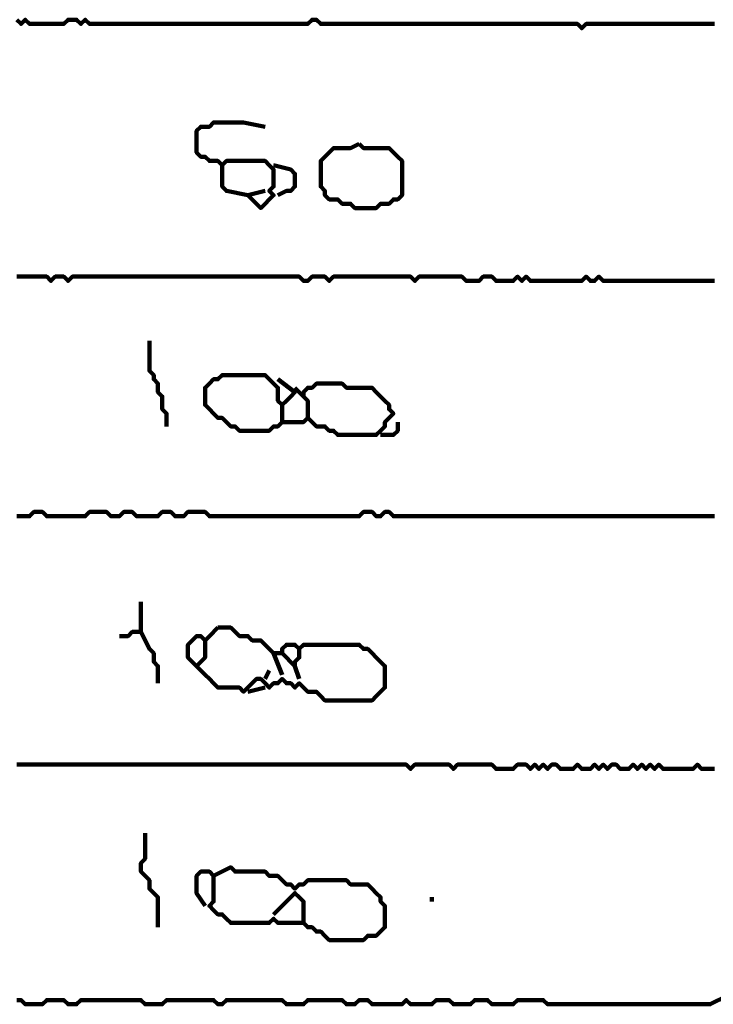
# Model space of a CAD drawing. Header units: metres. Extents: x 1959 to 4131, y 3282 to 4313.
# Tile 260 of 356: x 2425.42 to 2426.92, y 4294.65 to 4296.78. Entities that reach past the tile are written whole.
import ezdxf

# ---------------------------------------------------------------- set-up
doc = ezdxf.new("R2010")
doc.units = ezdxf.units.M
doc.layers.add('P', color=250, linetype='Continuous', lineweight=100)

msp = doc.modelspace()

# ---------------------------------------------------------------- linework, layer by layer
at = {"layer": 'P', "color": 0, "linetype": 'Continuous'}
for points in [[(2425.4171, 4296.7761), (2425.4263, 4296.7669), (2425.4356, 4296.7761), (2425.4448, 4296.7669), (2425.454, 4296.7669), (2425.4632, 4296.7669), (2425.4725, 4296.7669), (2425.4817, 4296.7669), (2425.4909, 4296.7669), (2425.5002, 4296.7669), (2425.5094, 4296.7669), (2425.5186, 4296.7669), (2425.5279, 4296.7761), (2425.5371, 4296.7761), (2425.5463, 4296.7761), (2425.5556, 4296.7669), (2425.5648, 4296.7761), (2425.574, 4296.7669), (2425.5832, 4296.7669), (2425.5925, 4296.7669), (2425.6017, 4296.7669), (2425.6109, 4296.7669), (2425.6202, 4296.7669), (2425.6294, 4296.7669), (2425.6386, 4296.7669), (2425.6479, 4296.7669), (2425.6571, 4296.7669), (2425.6663, 4296.7669), (2425.6756, 4296.7669), (2425.6848, 4296.7669), (2425.694, 4296.7669), (2425.7032, 4296.7669), (2425.7125, 4296.7669), (2425.7217, 4296.7669), (2425.7309, 4296.7669), (2425.7402, 4296.7669), (2425.7494, 4296.7669), (2425.7586, 4296.7669), (2425.7679, 4296.7669), (2425.7771, 4296.7669), (2425.7863, 4296.7669), (2425.7956, 4296.7669), (2425.8048, 4296.7669), (2425.814, 4296.7669), (2425.8232, 4296.7669), (2425.8325, 4296.7669), (2425.8417, 4296.7669), (2425.8509, 4296.7669), (2425.8602, 4296.7669), (2425.8694, 4296.7669), (2425.8786, 4296.7669), (2425.8879, 4296.7669), (2425.8971, 4296.7669), (2425.9063, 4296.7669), (2425.9156, 4296.7669), (2425.9248, 4296.7669), (2425.934, 4296.7669), (2425.9432, 4296.7669), (2425.9525, 4296.7669), (2425.9617, 4296.7669), (2425.9709, 4296.7669), (2425.9802, 4296.7669), (2425.9894, 4296.7669), (2425.9986, 4296.7669), (2426.0079, 4296.7669), (2426.0171, 4296.7669), (2426.0263, 4296.7669), (2426.0356, 4296.7669), (2426.0448, 4296.7669), (2426.054, 4296.7761), (2426.0632, 4296.7761), (2426.0725, 4296.7669), (2426.0817, 4296.7669), (2426.0909, 4296.7669), (2426.1002, 4296.7669), (2426.1094, 4296.7669), (2426.1186, 4296.7669), (2426.1279, 4296.7669), (2426.1371, 4296.7669), (2426.1463, 4296.7669), (2426.1556, 4296.7669), (2426.1648, 4296.7669), (2426.174, 4296.7669), (2426.1832, 4296.7669), (2426.1925, 4296.7669), (2426.2017, 4296.7669), (2426.2109, 4296.7669), (2426.2202, 4296.7669), (2426.2294, 4296.7669), (2426.2386, 4296.7669), (2426.2479, 4296.7669), (2426.2571, 4296.7669), (2426.2663, 4296.7669), (2426.2756, 4296.7669), (2426.2848, 4296.7669), (2426.294, 4296.7669), (2426.3032, 4296.7669), (2426.3125, 4296.7669), (2426.3217, 4296.7669), (2426.3309, 4296.7669), (2426.3402, 4296.7669), (2426.3494, 4296.7669), (2426.3586, 4296.7669), (2426.3679, 4296.7669), (2426.3771, 4296.7669), (2426.3863, 4296.7669), (2426.3956, 4296.7669), (2426.4048, 4296.7669), (2426.414, 4296.7669), (2426.4232, 4296.7669), (2426.4325, 4296.7669), (2426.4417, 4296.7669), (2426.4509, 4296.7669), (2426.4602, 4296.7669), (2426.4694, 4296.7669), (2426.4786, 4296.7669), (2426.4879, 4296.7669), (2426.4971, 4296.7669), (2426.5063, 4296.7669), (2426.5156, 4296.7669), (2426.5248, 4296.7669), (2426.534, 4296.7669), (2426.5432, 4296.7669), (2426.5525, 4296.7669), (2426.5617, 4296.7669), (2426.5709, 4296.7669), (2426.5802, 4296.7669), (2426.5894, 4296.7669), (2426.5986, 4296.7669), (2426.6079, 4296.7669), (2426.6171, 4296.7669), (2426.6263, 4296.7669), (2426.6356, 4296.7576), (2426.6448, 4296.7669), (2426.654, 4296.7669), (2426.6632, 4296.7669), (2426.6725, 4296.7669), (2426.6817, 4296.7669), (2426.6909, 4296.7669), (2426.7002, 4296.7669), (2426.7094, 4296.7669), (2426.7186, 4296.7669), (2426.7279, 4296.7669), (2426.7371, 4296.7669), (2426.7463, 4296.7669), (2426.7556, 4296.7669), (2426.7648, 4296.7669), (2426.774, 4296.7669), (2426.7832, 4296.7669), (2426.7925, 4296.7669), (2426.8017, 4296.7669), (2426.8109, 4296.7669), (2426.8202, 4296.7669), (2426.8294, 4296.7669), (2426.8386, 4296.7669), (2426.8479, 4296.7669), (2426.8571, 4296.7669), (2426.8663, 4296.7669), (2426.8756, 4296.7669), (2426.8848, 4296.7669), (2426.894, 4296.7669), (2426.9032, 4296.7669), (2426.9125, 4296.7669), (2426.9217, 4296.7669)], [(2425.9525, 4296.4069), (2425.9156, 4296.3976), (2425.9248, 4296.3884), (2425.934, 4296.3792), (2425.9432, 4296.3699), (2425.9525, 4296.3792), (2425.9617, 4296.3884), (2425.9709, 4296.3976), (2425.9617, 4296.4069), (2425.9709, 4296.4161), (2425.9709, 4296.4253), (2425.9709, 4296.4346), (2425.9709, 4296.4438), (2425.9709, 4296.453), (2425.9617, 4296.4623), (2425.9525, 4296.4715), (2425.9432, 4296.4715), (2425.934, 4296.4715), (2425.9248, 4296.4715), (2425.9156, 4296.4715), (2425.9063, 4296.4715), (2425.8971, 4296.4715), (2425.8879, 4296.4715), (2425.8786, 4296.4715), (2425.8694, 4296.4715), (2425.8602, 4296.4623), (2425.8509, 4296.4715), (2425.8417, 4296.4715), (2425.8325, 4296.4715), (2425.8232, 4296.4807), (2425.814, 4296.4807), (2425.8048, 4296.4899), (2425.8048, 4296.4992), (2425.8048, 4296.5084), (2425.8048, 4296.5176), (2425.8048, 4296.5269), (2425.8048, 4296.5361), (2425.814, 4296.5453), (2425.8232, 4296.5453), (2425.8325, 4296.5453), (2425.8417, 4296.5546), (2425.8509, 4296.5546), (2425.8602, 4296.5546), (2425.8694, 4296.5546), (2425.8786, 4296.5546), (2425.8879, 4296.5546), (2425.8971, 4296.5546), (2425.9063, 4296.5546), (2425.9525, 4296.5453)], [(2426.1556, 4296.5084), (2426.1648, 4296.4992), (2426.174, 4296.4992), (2426.1832, 4296.4992), (2426.1925, 4296.4992), (2426.2017, 4296.4992), (2426.2109, 4296.4992), (2426.2202, 4296.4992), (2426.2294, 4296.4899), (2426.2386, 4296.4807), (2426.2479, 4296.4715), (2426.2479, 4296.4623), (2426.2479, 4296.453), (2426.2479, 4296.4438), (2426.2479, 4296.4346), (2426.2479, 4296.4253), (2426.2479, 4296.4161), (2426.2479, 4296.4069), (2426.2479, 4296.3976), (2426.2386, 4296.3884), (2426.2294, 4296.3884), (2426.2202, 4296.3792), (2426.2109, 4296.3792), (2426.2017, 4296.3792), (2426.1925, 4296.3699), (2426.1832, 4296.3699), (2426.174, 4296.3699), (2426.1648, 4296.3699), (2426.1556, 4296.3699), (2426.1463, 4296.3699), (2426.1371, 4296.3792), (2426.1279, 4296.3792), (2426.1186, 4296.3792), (2426.1094, 4296.3884), (2426.1002, 4296.3884), (2426.0909, 4296.3884), (2426.0817, 4296.3976), (2426.0817, 4296.4069), (2426.0725, 4296.4161), (2426.0725, 4296.4253), (2426.0725, 4296.4346), (2426.0725, 4296.4438), (2426.0725, 4296.453), (2426.0725, 4296.4623), (2426.0725, 4296.4715), (2426.0817, 4296.4807), (2426.0909, 4296.4899), (2426.1002, 4296.4992), (2426.1094, 4296.4992), (2426.1186, 4296.4992), (2426.1279, 4296.4992), (2426.1371, 4296.4992), (2426.1556, 4296.5084)], [(2425.8602, 4296.4623), (2425.8602, 4296.4253), (2425.8602, 4296.4161), (2425.8694, 4296.4069), (2425.9156, 4296.3976)], [(2425.9709, 4296.4623), (2426.0079, 4296.453), (2426.0171, 4296.4438), (2426.0171, 4296.4346), (2426.0171, 4296.4253), (2426.0171, 4296.4161), (2426.0079, 4296.4069), (2425.9986, 4296.4069), (2425.9802, 4296.3976)], [(2425.4171, 4296.2223), (2425.4263, 4296.2223), (2425.4356, 4296.2223), (2425.4448, 4296.2223), (2425.454, 4296.2223), (2425.4632, 4296.2223), (2425.4725, 4296.2223), (2425.4817, 4296.2223), (2425.4909, 4296.213), (2425.5002, 4296.2223), (2425.5094, 4296.2223), (2425.5186, 4296.2223), (2425.5279, 4296.213), (2425.5371, 4296.2223), (2425.5463, 4296.2223), (2425.5556, 4296.2223), (2425.5648, 4296.2223), (2425.574, 4296.2223), (2425.5832, 4296.2223), (2425.5925, 4296.2223), (2425.6017, 4296.2223), (2425.6109, 4296.2223), (2425.6202, 4296.2223), (2425.6294, 4296.2223), (2425.6386, 4296.2223), (2425.6479, 4296.2223), (2425.6571, 4296.2223), (2425.6663, 4296.2223), (2425.6756, 4296.2223), (2425.6848, 4296.2223), (2425.694, 4296.2223), (2425.7032, 4296.2223), (2425.7125, 4296.2223), (2425.7217, 4296.2223), (2425.7309, 4296.2223), (2425.7402, 4296.2223), (2425.7494, 4296.2223), (2425.7586, 4296.2223), (2425.7679, 4296.2223), (2425.7771, 4296.2223), (2425.7863, 4296.2223), (2425.7956, 4296.2223), (2425.8048, 4296.2223), (2425.814, 4296.2223), (2425.8232, 4296.2223), (2425.8325, 4296.2223), (2425.8417, 4296.2223), (2425.8509, 4296.2223), (2425.8602, 4296.2223), (2425.8694, 4296.2223), (2425.8786, 4296.2223), (2425.8879, 4296.2223), (2425.8971, 4296.2223), (2425.9063, 4296.2223), (2425.9156, 4296.2223), (2425.9248, 4296.2223), (2425.934, 4296.2223), (2425.9432, 4296.2223), (2425.9525, 4296.2223), (2425.9617, 4296.2223), (2425.9709, 4296.2223), (2425.9802, 4296.2223), (2425.9894, 4296.2223), (2425.9986, 4296.2223), (2426.0079, 4296.2223), (2426.0171, 4296.2223), (2426.0263, 4296.2223), (2426.0356, 4296.213), (2426.0448, 4296.213), (2426.054, 4296.2223), (2426.0632, 4296.2223), (2426.0725, 4296.2223), (2426.0817, 4296.2223), (2426.0909, 4296.213), (2426.1002, 4296.2223), (2426.1094, 4296.2223), (2426.1186, 4296.2223), (2426.1279, 4296.2223), (2426.1371, 4296.2223), (2426.1463, 4296.2223), (2426.1556, 4296.2223), (2426.1648, 4296.2223), (2426.174, 4296.2223), (2426.1832, 4296.2223), (2426.1925, 4296.2223), (2426.2017, 4296.2223), (2426.2109, 4296.2223), (2426.2202, 4296.2223), (2426.2294, 4296.2223), (2426.2386, 4296.2223), (2426.2479, 4296.2223), (2426.2571, 4296.2223), (2426.2663, 4296.2223), (2426.2756, 4296.213), (2426.2848, 4296.2223), (2426.294, 4296.2223), (2426.3032, 4296.2223), (2426.3125, 4296.2223), (2426.3217, 4296.2223), (2426.3309, 4296.2223), (2426.3402, 4296.2223), (2426.3494, 4296.2223), (2426.3586, 4296.2223), (2426.3679, 4296.2223), (2426.3771, 4296.2223), (2426.3863, 4296.213), (2426.3956, 4296.213), (2426.4048, 4296.213), (2426.414, 4296.213), (2426.4232, 4296.2223), (2426.4325, 4296.2223), (2426.4417, 4296.2223), (2426.4509, 4296.213), (2426.4602, 4296.213), (2426.4694, 4296.213), (2426.4786, 4296.213), (2426.4879, 4296.213), (2426.4971, 4296.2223), (2426.5063, 4296.213), (2426.5156, 4296.2223), (2426.5248, 4296.213), (2426.534, 4296.213), (2426.5432, 4296.213), (2426.5525, 4296.213), (2426.5617, 4296.213), (2426.5709, 4296.213), (2426.5802, 4296.213), (2426.5894, 4296.213), (2426.5986, 4296.213), (2426.6079, 4296.213), (2426.6171, 4296.213), (2426.6263, 4296.213), (2426.6356, 4296.213), (2426.6448, 4296.2223), (2426.654, 4296.213), (2426.6632, 4296.213), (2426.6725, 4296.2223), (2426.6817, 4296.213), (2426.6909, 4296.213), (2426.7002, 4296.213), (2426.7094, 4296.213), (2426.7186, 4296.213), (2426.7279, 4296.213), (2426.7371, 4296.213), (2426.7463, 4296.213), (2426.7556, 4296.213), (2426.7648, 4296.213), (2426.774, 4296.213), (2426.7832, 4296.213), (2426.7925, 4296.213), (2426.8017, 4296.213), (2426.8109, 4296.213), (2426.8202, 4296.213), (2426.8294, 4296.213), (2426.8386, 4296.213), (2426.8479, 4296.213), (2426.8571, 4296.213), (2426.8663, 4296.213), (2426.8756, 4296.213), (2426.8848, 4296.213), (2426.894, 4296.213), (2426.9032, 4296.213), (2426.9125, 4296.213), (2426.9217, 4296.213)], [(2425.7032, 4296.0838), (2425.7032, 4296.0469), (2425.7032, 4296.0376), (2425.7032, 4296.0284), (2425.7032, 4296.0192), (2425.7125, 4296.0099), (2425.7125, 4296.0007), (2425.7217, 4295.9915), (2425.7217, 4295.9823), (2425.7217, 4295.973), (2425.7309, 4295.9638), (2425.7309, 4295.9546), (2425.7309, 4295.9453), (2425.7309, 4295.9361), (2425.7402, 4295.9269), (2425.7402, 4295.9176), (2425.7402, 4295.8992)], [(2425.9894, 4295.9453), (2425.9894, 4295.9084), (2425.9802, 4295.8992), (2425.9709, 4295.8992), (2425.9617, 4295.8899), (2425.9525, 4295.8899), (2425.9432, 4295.8899), (2425.934, 4295.8899), (2425.9248, 4295.8899), (2425.9156, 4295.8899), (2425.9063, 4295.8899), (2425.8971, 4295.8899), (2425.8879, 4295.8992), (2425.8786, 4295.8992), (2425.8694, 4295.9084), (2425.8602, 4295.9176), (2425.8509, 4295.9176), (2425.8417, 4295.9269), (2425.8325, 4295.9361), (2425.8232, 4295.9453), (2425.8232, 4295.9546), (2425.8232, 4295.9638), (2425.8232, 4295.973), (2425.8232, 4295.9823), (2425.8325, 4295.9915), (2425.8417, 4296.0007), (2425.8509, 4296.0007), (2425.8602, 4296.0099), (2425.8694, 4296.0099), (2425.8786, 4296.0099), (2425.8879, 4296.0099), (2425.8971, 4296.0099), (2425.9063, 4296.0099), (2425.9156, 4296.0099), (2425.9248, 4296.0099), (2425.934, 4296.0099), (2425.9432, 4296.0099), (2425.9525, 4296.0099), (2425.9617, 4296.0007), (2425.9709, 4295.9915), (2425.9802, 4295.9823), (2425.9802, 4295.973), (2425.9802, 4295.9638), (2425.9802, 4295.9546), (2425.9894, 4295.9453), (2425.9986, 4295.9546), (2426.0079, 4295.9638), (2426.0171, 4295.973), (2425.9802, 4296.0007)], [(2426.0448, 4295.9176), (2426.0448, 4295.9546), (2426.0356, 4295.9638), (2426.0356, 4295.973), (2426.0448, 4295.9823), (2426.054, 4295.9823), (2426.0632, 4295.9915), (2426.0725, 4295.9915), (2426.0817, 4295.9915), (2426.0909, 4295.9915), (2426.1002, 4295.9915), (2426.1094, 4295.9915), (2426.1186, 4295.9915), (2426.1279, 4295.9823), (2426.1371, 4295.9823), (2426.1463, 4295.9823), (2426.1556, 4295.9823), (2426.1648, 4295.9823), (2426.174, 4295.9823), (2426.1832, 4295.9823), (2426.1925, 4295.973), (2426.2017, 4295.9638), (2426.2109, 4295.9546), (2426.2202, 4295.9453), (2426.2202, 4295.9361), (2426.2294, 4295.9269), (2426.2202, 4295.9176), (2426.2109, 4295.9084), (2426.2109, 4295.8992), (2426.2017, 4295.8899), (2426.1925, 4295.8807), (2426.1832, 4295.8807), (2426.174, 4295.8807), (2426.1648, 4295.8807), (2426.1556, 4295.8807), (2426.1463, 4295.8807), (2426.1371, 4295.8807), (2426.1279, 4295.8807), (2426.1186, 4295.8807), (2426.1094, 4295.8807), (2426.1002, 4295.8899), (2426.0909, 4295.8899), (2426.0817, 4295.8992), (2426.0725, 4295.8992), (2426.0632, 4295.8992), (2426.054, 4295.9084), (2426.0448, 4295.9176), (2426.0356, 4295.9084), (2425.9894, 4295.9084)], [(2426.0171, 4295.9823), (2426.0356, 4295.9638)], [(2426.2386, 4295.9084), (2426.2386, 4295.8899), (2426.2294, 4295.8807), (2426.2202, 4295.8807), (2426.2017, 4295.8807)], [(2425.4171, 4295.7053), (2425.4263, 4295.7053), (2425.4356, 4295.7053), (2425.4448, 4295.7053), (2425.454, 4295.7146), (2425.4632, 4295.7146), (2425.4725, 4295.7146), (2425.4817, 4295.7053), (2425.4909, 4295.7053), (2425.5002, 4295.7053), (2425.5094, 4295.7053), (2425.5186, 4295.7053), (2425.5279, 4295.7053), (2425.5371, 4295.7053), (2425.5463, 4295.7053), (2425.5556, 4295.7053), (2425.5648, 4295.7053), (2425.574, 4295.7146), (2425.5832, 4295.7146), (2425.5925, 4295.7146), (2425.6017, 4295.7146), (2425.6109, 4295.7146), (2425.6202, 4295.7053), (2425.6294, 4295.7053), (2425.6386, 4295.7053), (2425.6479, 4295.7146), (2425.6571, 4295.7146), (2425.6663, 4295.7146), (2425.6756, 4295.7053), (2425.6848, 4295.7053), (2425.694, 4295.7053), (2425.7032, 4295.7053), (2425.7125, 4295.7053), (2425.7217, 4295.7053), (2425.7309, 4295.7146), (2425.7402, 4295.7146), (2425.7494, 4295.7146), (2425.7586, 4295.7053), (2425.7679, 4295.7053), (2425.7771, 4295.7053), (2425.7863, 4295.7146), (2425.7956, 4295.7146), (2425.8048, 4295.7146), (2425.814, 4295.7146), (2425.8232, 4295.7146), (2425.8325, 4295.7053), (2425.8417, 4295.7053), (2425.8509, 4295.7053), (2425.8602, 4295.7053), (2425.8694, 4295.7053), (2425.8786, 4295.7053), (2425.8879, 4295.7053), (2425.8971, 4295.7053), (2425.9063, 4295.7053), (2425.9156, 4295.7053), (2425.9248, 4295.7053), (2425.934, 4295.7053), (2425.9432, 4295.7053), (2425.9525, 4295.7053), (2425.9617, 4295.7053), (2425.9709, 4295.7053), (2425.9802, 4295.7053), (2425.9894, 4295.7053), (2425.9986, 4295.7053), (2426.0079, 4295.7053), (2426.0171, 4295.7053), (2426.0263, 4295.7053), (2426.0356, 4295.7053), (2426.0448, 4295.7053), (2426.054, 4295.7053), (2426.0632, 4295.7053), (2426.0725, 4295.7053), (2426.0817, 4295.7053), (2426.0909, 4295.7053), (2426.1002, 4295.7053), (2426.1094, 4295.7053), (2426.1186, 4295.7053), (2426.1279, 4295.7053), (2426.1371, 4295.7053), (2426.1463, 4295.7053), (2426.1556, 4295.7053), (2426.1648, 4295.7146), (2426.174, 4295.7146), (2426.1832, 4295.7146), (2426.1925, 4295.7053), (2426.2017, 4295.7053), (2426.2109, 4295.7146), (2426.2202, 4295.7146), (2426.2294, 4295.7053), (2426.2386, 4295.7053), (2426.2479, 4295.7053), (2426.2571, 4295.7053), (2426.2663, 4295.7053), (2426.2756, 4295.7053), (2426.2848, 4295.7053), (2426.294, 4295.7053), (2426.3032, 4295.7053), (2426.3125, 4295.7053), (2426.3217, 4295.7053), (2426.3309, 4295.7053), (2426.3402, 4295.7053), (2426.3494, 4295.7053), (2426.3586, 4295.7053), (2426.3679, 4295.7053), (2426.3771, 4295.7053), (2426.3863, 4295.7053), (2426.3956, 4295.7053), (2426.4048, 4295.7053), (2426.414, 4295.7053), (2426.4232, 4295.7053), (2426.4325, 4295.7053), (2426.4417, 4295.7053), (2426.4509, 4295.7053), (2426.4602, 4295.7053), (2426.4694, 4295.7053), (2426.4786, 4295.7053), (2426.4879, 4295.7053), (2426.4971, 4295.7053), (2426.5063, 4295.7053), (2426.5156, 4295.7053), (2426.5248, 4295.7053), (2426.534, 4295.7053), (2426.5432, 4295.7053), (2426.5525, 4295.7053), (2426.5617, 4295.7053), (2426.5709, 4295.7053), (2426.5802, 4295.7053), (2426.5894, 4295.7053), (2426.5986, 4295.7053), (2426.6079, 4295.7053), (2426.6171, 4295.7053), (2426.6263, 4295.7053), (2426.6356, 4295.7053), (2426.6448, 4295.7053), (2426.654, 4295.7053), (2426.6632, 4295.7053), (2426.6725, 4295.7053), (2426.6817, 4295.7053), (2426.6909, 4295.7053), (2426.7002, 4295.7053), (2426.7094, 4295.7053), (2426.7186, 4295.7053), (2426.7279, 4295.7053), (2426.7371, 4295.7053), (2426.7463, 4295.7053), (2426.7556, 4295.7053), (2426.7648, 4295.7053), (2426.774, 4295.7053), (2426.7832, 4295.7053), (2426.7925, 4295.7053), (2426.8017, 4295.7053), (2426.8109, 4295.7053), (2426.8202, 4295.7053), (2426.8294, 4295.7053), (2426.8386, 4295.7053), (2426.8479, 4295.7053), (2426.8571, 4295.7053), (2426.8663, 4295.7053), (2426.8756, 4295.7053), (2426.8848, 4295.7053), (2426.894, 4295.7053), (2426.9032, 4295.7053), (2426.9125, 4295.7053), (2426.9217, 4295.7053)], [(2425.6848, 4295.5207), (2425.6848, 4295.4838), (2425.6848, 4295.4746), (2425.6848, 4295.4653), (2425.6848, 4295.4561), (2425.6756, 4295.4561), (2425.6663, 4295.4561), (2425.6571, 4295.4469), (2425.6386, 4295.4469)], [(2425.6848, 4295.4561), (2425.7032, 4295.4192), (2425.7125, 4295.4099), (2425.7125, 4295.4007), (2425.7125, 4295.3915), (2425.7217, 4295.3823), (2425.7217, 4295.373), (2425.7217, 4295.3638), (2425.7217, 4295.3453)], [(2425.8509, 4295.4653), (2425.8602, 4295.4653), (2425.8694, 4295.4653), (2425.8786, 4295.4653), (2425.8879, 4295.4561), (2425.8971, 4295.4469), (2425.9063, 4295.4469), (2425.9156, 4295.4469), (2425.9248, 4295.4376), (2425.934, 4295.4376), (2425.9432, 4295.4376), (2425.9525, 4295.4284), (2425.9617, 4295.4192), (2425.9709, 4295.4099), (2425.9802, 4295.4099), (2425.9894, 4295.4099), (2425.9894, 4295.4192), (2425.9986, 4295.4284), (2426.0079, 4295.4284), (2426.0171, 4295.4284), (2426.0263, 4295.4192), (2426.0356, 4295.4284), (2426.0448, 4295.4284), (2426.054, 4295.4284), (2426.0632, 4295.4284), (2426.0725, 4295.4284), (2426.0817, 4295.4284), (2426.0909, 4295.4284), (2426.1002, 4295.4284), (2426.1094, 4295.4284), (2426.1186, 4295.4284), (2426.1279, 4295.4284), (2426.1371, 4295.4284), (2426.1463, 4295.4284), (2426.1556, 4295.4284), (2426.1648, 4295.4192), (2426.174, 4295.4192), (2426.1832, 4295.4099), (2426.1925, 4295.4007), (2426.2017, 4295.3915), (2426.2109, 4295.3823), (2426.2109, 4295.373), (2426.2109, 4295.3638), (2426.2109, 4295.3546), (2426.2109, 4295.3453), (2426.2109, 4295.3361), (2426.2017, 4295.3269), (2426.1925, 4295.3176), (2426.1832, 4295.3084), (2426.174, 4295.3084), (2426.1648, 4295.3084), (2426.1556, 4295.3084), (2426.1463, 4295.3084), (2426.1371, 4295.3084), (2426.1279, 4295.3084), (2426.1186, 4295.3084), (2426.1094, 4295.3084), (2426.1002, 4295.3084), (2426.0909, 4295.3084), (2426.0817, 4295.3084), (2426.0725, 4295.3176), (2426.0632, 4295.3269), (2426.054, 4295.3269), (2426.0448, 4295.3269), (2426.0356, 4295.3361), (2426.0263, 4295.3453), (2426.0171, 4295.3361), (2426.0079, 4295.3453), (2425.9986, 4295.3453), (2425.9894, 4295.3546), (2425.9802, 4295.3453), (2425.9709, 4295.3453), (2425.9617, 4295.3361), (2425.9525, 4295.3453), (2425.9432, 4295.3546), (2425.934, 4295.3546), (2425.9248, 4295.3453), (2425.9156, 4295.3361), (2425.9063, 4295.3269), (2425.8971, 4295.3361), (2425.8879, 4295.3361), (2425.8786, 4295.3361), (2425.8694, 4295.3361), (2425.8602, 4295.3361), (2425.8509, 4295.3361), (2425.8417, 4295.3453), (2425.8325, 4295.3546), (2425.8232, 4295.3638), (2425.814, 4295.373), (2425.8048, 4295.3823), (2425.7956, 4295.3915), (2425.7863, 4295.4007), (2425.7863, 4295.4099), (2425.7863, 4295.4192), (2425.7863, 4295.4284), (2425.7956, 4295.4376), (2425.8048, 4295.4469), (2425.814, 4295.4469), (2425.8232, 4295.4376), (2425.8325, 4295.4469), (2425.8509, 4295.4653)], [(2425.8232, 4295.4376), (2425.8232, 4295.4192), (2425.8232, 4295.4099), (2425.8232, 4295.4007), (2425.8048, 4295.3823)], [(2425.9709, 4295.4099), (2425.9894, 4295.3638)], [(2425.9894, 4295.4099), (2426.0171, 4295.3823)], [(2426.0263, 4295.4192), (2426.0263, 4295.4007), (2426.0171, 4295.3915), (2426.0171, 4295.3823), (2426.0263, 4295.3546)], [(2425.9617, 4295.373), (2425.9525, 4295.3546)], [(2425.9525, 4295.3361), (2425.9156, 4295.3269)], [(2425.4171, 4295.1699), (2425.4263, 4295.1699), (2425.4356, 4295.1699), (2425.4448, 4295.1699), (2425.454, 4295.1699), (2425.4632, 4295.1699), (2425.4725, 4295.1699), (2425.4817, 4295.1699), (2425.4909, 4295.1699), (2425.5002, 4295.1699), (2425.5094, 4295.1699), (2425.5186, 4295.1699), (2425.5279, 4295.1699), (2425.5371, 4295.1699), (2425.5463, 4295.1699), (2425.5556, 4295.1699), (2425.5648, 4295.1699), (2425.574, 4295.1699), (2425.5832, 4295.1699), (2425.5925, 4295.1699), (2425.6017, 4295.1699), (2425.6109, 4295.1699), (2425.6202, 4295.1699), (2425.6294, 4295.1699), (2425.6386, 4295.1699), (2425.6479, 4295.1699), (2425.6571, 4295.1699), (2425.6663, 4295.1699), (2425.6756, 4295.1699), (2425.6848, 4295.1699), (2425.694, 4295.1699), (2425.7032, 4295.1699), (2425.7125, 4295.1699), (2425.7217, 4295.1699), (2425.7309, 4295.1699), (2425.7402, 4295.1699), (2425.7494, 4295.1699), (2425.7586, 4295.1699), (2425.7679, 4295.1699), (2425.7771, 4295.1699), (2425.7863, 4295.1699), (2425.7956, 4295.1699), (2425.8048, 4295.1699), (2425.814, 4295.1699), (2425.8232, 4295.1699), (2425.8325, 4295.1699), (2425.8417, 4295.1699), (2425.8509, 4295.1699), (2425.8602, 4295.1699), (2425.8694, 4295.1699), (2425.8786, 4295.1699), (2425.8879, 4295.1699), (2425.8971, 4295.1699), (2425.9063, 4295.1699), (2425.9156, 4295.1699), (2425.9248, 4295.1699), (2425.934, 4295.1699), (2425.9432, 4295.1699), (2425.9525, 4295.1699), (2425.9617, 4295.1699), (2425.9709, 4295.1699), (2425.9802, 4295.1699), (2425.9894, 4295.1699), (2425.9986, 4295.1699), (2426.0079, 4295.1699), (2426.0171, 4295.1699), (2426.0263, 4295.1699), (2426.0356, 4295.1699), (2426.0448, 4295.1699), (2426.054, 4295.1699), (2426.0632, 4295.1699), (2426.0725, 4295.1699), (2426.0817, 4295.1699), (2426.0909, 4295.1699), (2426.1002, 4295.1699), (2426.1094, 4295.1699), (2426.1186, 4295.1699), (2426.1279, 4295.1699), (2426.1371, 4295.1699), (2426.1463, 4295.1699), (2426.1556, 4295.1699), (2426.1648, 4295.1699), (2426.174, 4295.1699), (2426.1832, 4295.1699), (2426.1925, 4295.1699), (2426.2017, 4295.1699), (2426.2109, 4295.1699), (2426.2202, 4295.1699), (2426.2294, 4295.1699), (2426.2386, 4295.1699), (2426.2479, 4295.1699), (2426.2571, 4295.1699), (2426.2663, 4295.1607), (2426.2756, 4295.1699), (2426.2848, 4295.1699), (2426.294, 4295.1699), (2426.3032, 4295.1699), (2426.3125, 4295.1699), (2426.3217, 4295.1699), (2426.3309, 4295.1699), (2426.3402, 4295.1699), (2426.3494, 4295.1699), (2426.3586, 4295.1607), (2426.3679, 4295.1699), (2426.3771, 4295.1699), (2426.3863, 4295.1699), (2426.3956, 4295.1699), (2426.4048, 4295.1699), (2426.414, 4295.1699), (2426.4232, 4295.1699), (2426.4325, 4295.1699), (2426.4417, 4295.1699), (2426.4509, 4295.1607), (2426.4602, 4295.1607), (2426.4694, 4295.1607), (2426.4786, 4295.1607), (2426.4879, 4295.1607), (2426.4971, 4295.1699), (2426.5063, 4295.1699), (2426.5156, 4295.1699), (2426.5248, 4295.1607), (2426.534, 4295.1699), (2426.5432, 4295.1607), (2426.5525, 4295.1699), (2426.5617, 4295.1607), (2426.5709, 4295.1699), (2426.5802, 4295.1699), (2426.5894, 4295.1607), (2426.5986, 4295.1607), (2426.6079, 4295.1607), (2426.6171, 4295.1607), (2426.6263, 4295.1699), (2426.6356, 4295.1607), (2426.6448, 4295.1607), (2426.654, 4295.1607), (2426.6632, 4295.1699), (2426.6725, 4295.1607), (2426.6817, 4295.1699), (2426.6909, 4295.1607), (2426.7002, 4295.1699), (2426.7094, 4295.1699), (2426.7186, 4295.1607), (2426.7279, 4295.1607), (2426.7371, 4295.1607), (2426.7463, 4295.1699), (2426.7556, 4295.1607), (2426.7648, 4295.1699), (2426.774, 4295.1607), (2426.7832, 4295.1699), (2426.7925, 4295.1607), (2426.8017, 4295.1699), (2426.8109, 4295.1607), (2426.8202, 4295.1607), (2426.8294, 4295.1607), (2426.8386, 4295.1607), (2426.8479, 4295.1607), (2426.8571, 4295.1607), (2426.8663, 4295.1607), (2426.8756, 4295.1607), (2426.8848, 4295.1699), (2426.894, 4295.1607), (2426.9032, 4295.1607), (2426.9125, 4295.1607), (2426.9217, 4295.1607)], [(2425.694, 4295.0223), (2425.694, 4294.9853), (2425.694, 4294.9761), (2425.694, 4294.9669), (2425.6848, 4294.9576), (2425.6848, 4294.9484), (2425.6848, 4294.9392), (2425.694, 4294.9299), (2425.7032, 4294.9207), (2425.7032, 4294.9115), (2425.7032, 4294.9023), (2425.7125, 4294.893), (2425.7217, 4294.8838), (2425.7217, 4294.8746), (2425.7217, 4294.8653), (2425.7217, 4294.8561), (2425.7217, 4294.8192)], [(2425.8417, 4294.9299), (2425.8786, 4294.9484), (2425.8879, 4294.9392), (2425.8971, 4294.9392), (2425.9063, 4294.9392), (2425.9156, 4294.9392), (2425.9248, 4294.9392), (2425.934, 4294.9392), (2425.9432, 4294.9392), (2425.9525, 4294.9392), (2425.9617, 4294.9299), (2425.9709, 4294.9299), (2425.9802, 4294.9299), (2425.9894, 4294.9207), (2425.9986, 4294.9115), (2426.0079, 4294.9115), (2426.0171, 4294.9023), (2426.0263, 4294.9115), (2426.0356, 4294.9115), (2426.0448, 4294.9207), (2426.054, 4294.9207), (2426.0632, 4294.9207), (2426.0725, 4294.9207), (2426.0817, 4294.9207), (2426.0909, 4294.9207), (2426.1002, 4294.9207), (2426.1094, 4294.9207), (2426.1186, 4294.9207), (2426.1279, 4294.9207), (2426.1371, 4294.9115), (2426.1463, 4294.9115), (2426.1556, 4294.9115), (2426.1648, 4294.9115), (2426.174, 4294.9115), (2426.1832, 4294.9023), (2426.1925, 4294.893), (2426.2017, 4294.8838), (2426.2017, 4294.8746), (2426.2109, 4294.8653), (2426.2109, 4294.8561), (2426.2109, 4294.8469), (2426.2109, 4294.8376), (2426.2109, 4294.8284), (2426.2109, 4294.8192), (2426.2017, 4294.8099), (2426.1925, 4294.8007), (2426.1832, 4294.8007), (2426.174, 4294.8007), (2426.1648, 4294.7915), (2426.1556, 4294.7915), (2426.1463, 4294.7915), (2426.1371, 4294.7915), (2426.1279, 4294.7915), (2426.1186, 4294.7915), (2426.1094, 4294.7915), (2426.1002, 4294.7915), (2426.0909, 4294.7915), (2426.0817, 4294.8007), (2426.0725, 4294.8099), (2426.0632, 4294.8099), (2426.054, 4294.8192), (2426.0448, 4294.8192), (2426.0356, 4294.8284), (2426.0263, 4294.8284), (2426.0171, 4294.8284), (2426.0079, 4294.8284), (2425.9986, 4294.8284), (2425.9894, 4294.8284), (2425.9802, 4294.8284), (2425.9709, 4294.8376), (2425.9617, 4294.8284), (2425.9525, 4294.8284), (2425.9432, 4294.8284), (2425.934, 4294.8284), (2425.9248, 4294.8284), (2425.9156, 4294.8284), (2425.9063, 4294.8284), (2425.8971, 4294.8284), (2425.8879, 4294.8284), (2425.8786, 4294.8284), (2425.8694, 4294.8376), (2425.8602, 4294.8469), (2425.8509, 4294.8469), (2425.8417, 4294.8561), (2425.8325, 4294.8653), (2425.8417, 4294.8746), (2425.8417, 4294.8838), (2425.8417, 4294.893), (2425.8417, 4294.9023), (2425.8417, 4294.9115), (2425.8417, 4294.9207), (2425.8417, 4294.9299), (2425.8325, 4294.9392), (2425.8232, 4294.9392), (2425.814, 4294.9392), (2425.8048, 4294.9299), (2425.8048, 4294.9207), (2425.8048, 4294.9115), (2425.8048, 4294.9023), (2425.8048, 4294.893), (2425.8232, 4294.8653)], [(2425.9709, 4294.8469), (2426.0079, 4294.8838), (2426.0171, 4294.893), (2426.0263, 4294.8838), (2426.0356, 4294.8746), (2426.0356, 4294.8653), (2426.0356, 4294.8561), (2426.0356, 4294.8469), (2426.0356, 4294.8284)], [(2426.3125, 4294.8838), (2426.3125, 4294.8746)], [(2425.4171, 4294.6623), (2425.4263, 4294.6623), (2425.4356, 4294.653), (2425.4448, 4294.653), (2425.454, 4294.653), (2425.4632, 4294.653), (2425.4725, 4294.653), (2425.4817, 4294.6623), (2425.4909, 4294.6623), (2425.5002, 4294.6623), (2425.5094, 4294.6623), (2425.5186, 4294.6623), (2425.5279, 4294.653), (2425.5371, 4294.653), (2425.5463, 4294.653), (2425.5556, 4294.6623), (2425.5648, 4294.6623), (2425.574, 4294.6623), (2425.5832, 4294.6623), (2425.5925, 4294.6623), (2425.6017, 4294.6623), (2425.6109, 4294.6623), (2425.6202, 4294.6623), (2425.6294, 4294.6623), (2425.6386, 4294.6623), (2425.6479, 4294.6623), (2425.6571, 4294.6623), (2425.6663, 4294.6623), (2425.6756, 4294.6623), (2425.6848, 4294.6623), (2425.694, 4294.653), (2425.7032, 4294.653), (2425.7125, 4294.653), (2425.7217, 4294.653), (2425.7309, 4294.653), (2425.7402, 4294.6623), (2425.7494, 4294.6623), (2425.7586, 4294.6623), (2425.7679, 4294.6623), (2425.7771, 4294.6623), (2425.7863, 4294.6623), (2425.7956, 4294.6623), (2425.8048, 4294.6623), (2425.814, 4294.6623), (2425.8232, 4294.6623), (2425.8325, 4294.6623), (2425.8417, 4294.6623), (2425.8509, 4294.653), (2425.8602, 4294.653), (2425.8694, 4294.6623), (2425.8786, 4294.6623), (2425.8879, 4294.6623), (2425.8971, 4294.6623), (2425.9063, 4294.6623), (2425.9156, 4294.6623), (2425.9248, 4294.6623), (2425.934, 4294.6623), (2425.9432, 4294.6623), (2425.9525, 4294.6623), (2425.9617, 4294.6623), (2425.9709, 4294.6623), (2425.9802, 4294.6623), (2425.9894, 4294.6623), (2425.9986, 4294.653), (2426.0079, 4294.653), (2426.0171, 4294.653), (2426.0263, 4294.653), (2426.0356, 4294.653), (2426.0448, 4294.6623), (2426.054, 4294.6623), (2426.0632, 4294.6623), (2426.0725, 4294.6623), (2426.0817, 4294.6623), (2426.0909, 4294.6623), (2426.1002, 4294.6623), (2426.1094, 4294.6623), (2426.1186, 4294.6623), (2426.1279, 4294.653), (2426.1371, 4294.653), (2426.1463, 4294.653), (2426.1556, 4294.6623), (2426.1648, 4294.6623), (2426.174, 4294.6623), (2426.1832, 4294.653), (2426.1925, 4294.653), (2426.2017, 4294.653), (2426.2109, 4294.653), (2426.2202, 4294.653), (2426.2294, 4294.653), (2426.2386, 4294.653), (2426.2479, 4294.653), (2426.2571, 4294.6623), (2426.2663, 4294.653), (2426.2756, 4294.653), (2426.2848, 4294.653), (2426.294, 4294.653), (2426.3032, 4294.653), (2426.3125, 4294.653), (2426.3217, 4294.6623), (2426.3309, 4294.6623), (2426.3402, 4294.6623), (2426.3494, 4294.6623), (2426.3586, 4294.653), (2426.3679, 4294.653), (2426.3771, 4294.653), (2426.3863, 4294.653), (2426.3956, 4294.653), (2426.4048, 4294.6623), (2426.414, 4294.6623), (2426.4232, 4294.6623), (2426.4325, 4294.6623), (2426.4417, 4294.653), (2426.4509, 4294.653), (2426.4602, 4294.653), (2426.4694, 4294.653), (2426.4786, 4294.653), (2426.4879, 4294.653), (2426.4971, 4294.6623), (2426.5063, 4294.6623), (2426.5156, 4294.6623), (2426.5248, 4294.6623), (2426.534, 4294.6623), (2426.5432, 4294.6623), (2426.5525, 4294.6623), (2426.5617, 4294.653), (2426.5709, 4294.653), (2426.5802, 4294.653), (2426.5894, 4294.653), (2426.5986, 4294.653), (2426.6079, 4294.653), (2426.6171, 4294.653), (2426.6263, 4294.653), (2426.6356, 4294.653), (2426.6448, 4294.653), (2426.654, 4294.653), (2426.6632, 4294.653), (2426.6725, 4294.653), (2426.6817, 4294.653), (2426.6909, 4294.653), (2426.7002, 4294.653), (2426.7094, 4294.653), (2426.7186, 4294.653), (2426.7279, 4294.653), (2426.7371, 4294.653), (2426.7463, 4294.653), (2426.7556, 4294.653), (2426.7648, 4294.653), (2426.774, 4294.653), (2426.7832, 4294.653), (2426.7925, 4294.653), (2426.8017, 4294.653), (2426.8109, 4294.653), (2426.8202, 4294.653), (2426.8294, 4294.653), (2426.8386, 4294.653), (2426.8479, 4294.653), (2426.8571, 4294.653), (2426.8663, 4294.653), (2426.8756, 4294.653), (2426.8848, 4294.653), (2426.894, 4294.653), (2426.9032, 4294.653), (2426.9125, 4294.653), (2426.9494, 4294.6715)]]:
    msp.add_lwpolyline(points, dxfattribs=at)

doc.saveas('drawing.dxf')
